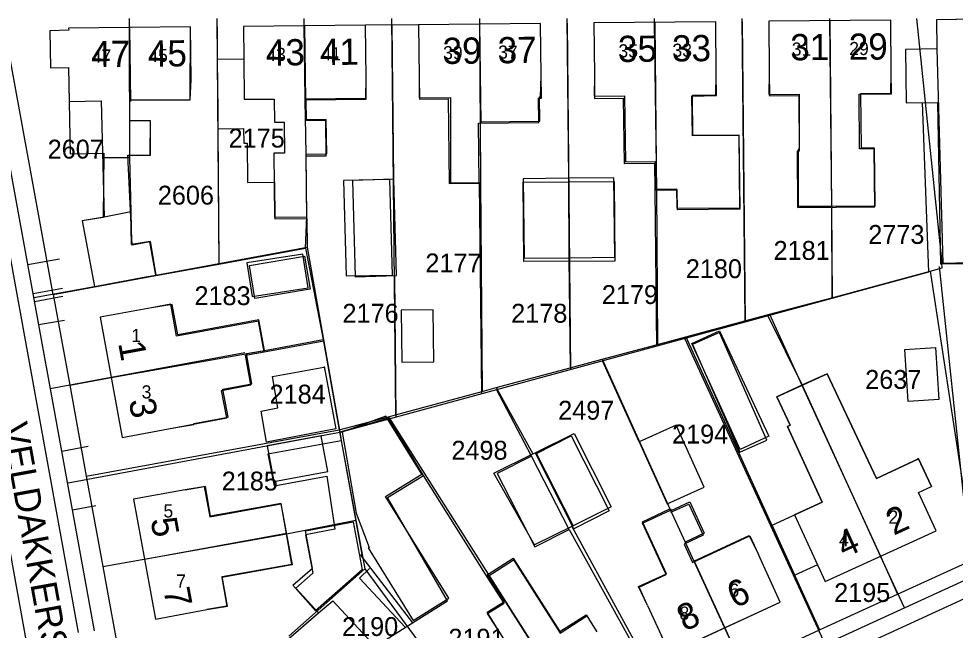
# Model space of a CAD drawing. Extents: x 148816 to 151297, y 399515 to 402500.
# Drawn here: x 149244.9 to 149334.2, y 399941.7 to 400000 of the extents above; entities that cross this region are included whole.
import ezdxf

# ---------------------------------------------------------------- set-up
doc = ezdxf.new("R2010")
doc.units = 0
for name, color, linetype in [('B01 Hoofdgebouw  [D] Norm', 7, 'Continuous'), ('B01 Hoofdgebouw  [T] Norm', 7, 'Continuous'), ('B01 hoofgebouw', 7, 'Continuous'), ('B02 Bijgebouw  [D] Norm', 7, 'Continuous'), ('B07 Tussenmuur  [T] Norm', 7, 'Continuous'), ('G01 perceelsgrens', 7, 'Continuous'), ('T04 Haag heg  [D] Gem', 7, 'Continuous'), ('V00 Kant verharding algemeen  [T] Norm', 7, 'Continuous'), ('Z01 perceelnummer', 7, 'Continuous'), ('Z02 huisnummer', 7, 'Continuous'), ('Z02 Huisnummer  [Tekst] Norm', 7, 'Continuous'), ('Z06 straatnaam', 7, 'Continuous')]:
    doc.layers.add(name, color=color, linetype=linetype)

msp = doc.modelspace()

# ---------------------------------------------------------------- linework, layer by layer
at = {"layer": 'B01 Hoofdgebouw  [D] Norm'}
for q in [(149260.795, 399955.032), (149260.792, 399955.051)]:
    msp.add_line((149260.79, 399955.06), q, dxfattribs=at)
for points in [[(149299.81, 399994.58), (149299.836, 399992.387), (149302.572, 399992.419), (149302.645, 399986.176), (149305.56, 399986.21), (149305.59, 399983.631), (149307.67, 399983.655), (149307.692, 399981.781), (149313.708, 399981.852), (149313.625, 399988.867), (149309.16, 399988.814), (149309.115, 399992.593), (149311.45, 399992.651), (149311.43, 399994.7)], [(149316.49, 399994.75), (149316.511, 399992.641), (149319.293, 399992.669), (149319.346, 399987.365), (149319.137, 399987.363), (149319.189, 399981.973), (149326.554, 399982.044), (149326.501, 399987.584), (149325.091, 399987.571), (149325.043, 399992.794), (149328.13, 399992.833), (149328.11, 399994.85)], [(149338.03, 399994.97), (149338.086, 399991.872), (149336.438, 399991.842), (149336.715, 399976.608), (149332.839, 399976.58), (149332.562, 399992.012)], [(149269.314, 399984.387), (149269.351, 399980.892), (149272.413, 399980.924), (149272.351, 399986.897), (149274.243, 399986.917), (149274.207, 399990.288), (149272.372, 399990.268), (149272.35, 399992.247), (149278.071, 399992.311), (149278.05, 399994.36)], [(149283.12, 399994.39), (149283.145, 399992.315), (149285.883, 399992.348), (149285.98, 399984.273), (149288.844, 399984.307), (149288.776, 399990.021), (149294.517, 399990.089), (149294.489, 399992.398), (149294.776, 399992.401), (149294.75, 399994.53)], [(149263.918, 399989.494), (149266.375, 399989.519), (149266.389, 399988.129), (149266.714, 399988.132), (149266.744, 399984.366), (149269.314, 399984.387)], [(149259.71, 399960.98), (149264.76, 399961.918), (149264.273, 399964.553), (149267.067, 399965.069), (149266.542, 399967.91), (149268.317, 399968.238), (149267.777, 399971.156), (149259.988, 399969.716), (149259.424, 399972.767), (149257.6, 399972.43)], [(149260.79, 399955.06), (149262.624, 399955.395), (149263.157, 399952.483), (149269.934, 399953.723), (149270.995, 399947.926), (149264.29, 399946.699), (149264.786, 399943.989), (149262.88, 399943.64)], [(149304.88, 399944.03), (149304.069, 399945.791), (149306.649, 399946.979), (149304.392, 399951.881), (149307.075, 399953.116), (149307.112, 399952.922), (149308.828, 399953.712), (149310.199, 399950.734), (149308.361, 399949.888), (149309.162, 399948.148), (149314.636, 399950.668), (149315.45, 399948.9)], [(149290.26, 399935.28), (149289.272, 399936.83), (149291.725, 399938.394), (149290.517, 399940.289), (149291.238, 399940.749), (149289.636, 399943.26), (149291.201, 399944.259), (149289.588, 399946.785), (149292.089, 399948.382), (149296.556, 399941.387), (149299.081, 399943.065), (149300.06, 399941.53)]]:
    msp.add_lwpolyline(points, dxfattribs=at)
at = {"layer": 'B01 Hoofdgebouw  [T] Norm'}
for p, q in [((149337.94, 399999.97), (149332.42, 399999.88)), ((149278, 399999.36), (149266.37, 399999.24)), ((149266.37, 399999.24), (149266.402, 399996.12)), ((149278.05, 399994.36), (149278, 399999.36)), ((149294.69, 399999.53), (149283.06, 399999.39)), ((149283.06, 399999.39), (149283.12, 399994.39)), ((149294.75, 399994.53), (149294.69, 399999.53)), ((149311.38, 399999.7), (149299.75, 399999.58)), ((149299.75, 399999.58), (149299.81, 399994.58)), ((149311.43, 399994.7), (149311.38, 399999.7)), ((149328.06, 399999.85), (149316.44, 399999.75)), ((149316.44, 399999.75), (149316.49, 399994.75)), ((149328.11, 399994.85), (149328.06, 399999.85)), ((149332.42, 399999.88), (149332.47, 399997.101)), ((149257.6, 399972.43), (149252.68, 399971.52)), ((149252.68, 399971.52), (149254.79, 399960.07)), ((149254.79, 399960.07), (149259.71, 399960.98)), ((149331.94, 399955.38), (149330.69, 399958.08)), ((149330.72, 399954.82), (149331.94, 399955.38)), ((149260.79, 399955.06), (149255.87, 399954.16)), ((149332.39, 399951.16), (149330.72, 399954.82)), ((149255.87, 399954.16), (149257.96, 399942.74)), ((149321.82, 399946.33), (149332.39, 399951.16)), ((149317.54, 399944.36), (149315.45, 399948.9)), ((149321.093, 399947.922), (149321.82, 399946.33)), ((149304.88, 399944.03), (149306.97, 399939.49)), ((149306.97, 399939.49), (149317.54, 399944.36)), ((149257.96, 399942.74), (149262.88, 399943.64))]:
    msp.add_line(p, q, dxfattribs=at)
msp.add_lwpolyline([(149261.32, 399999.2), (149249.69, 399999.09), (149249.71, 399998.91), (149247.9, 399998.83), (149247.97, 399995.31), (149249.69, 399995.34), (149249.842, 399987.111), (149253.041, 399987.17), (149252.974, 399981.041), (149250.98, 399980.72), (149252.14, 399974.46), (149258.009, 399975.545), (149257.424, 399978.717), (149255.736, 399978.406), (149255.328, 399986.962), (149257.46, 399986.979), (149257.49, 399990.26), (149255.54, 399990.26), (149255.54, 399992.25), (149261.27, 399992.26)], close=True, dxfattribs=at)
for points in [[(149332.47, 399997.101), (149329.471, 399997.052), (149329.553, 399991.962), (149332.562, 399992.011)], [(149266.402, 399996.12), (149263.852, 399996.094), (149263.918, 399989.494)], [(149321.093, 399947.922), (149318.928, 399946.933), (149316.754, 399951.69), (149321.53, 399953.89), (149318.22, 399961.11), (149318.48, 399961.22), (149317.22, 399963.94), (149322, 399966.14), (149326.7, 399956.15), (149330.7, 399958.03), (149331.94, 399955.38)]]:
    msp.add_lwpolyline(points, dxfattribs=at)
at = {"layer": 'B01 hoofgebouw'}
for points in [[(149338.03, 399994.971), (149337.94, 399999.971), (149332.42, 399999.88), (149332.47, 399997.101)], [(149261.36, 399994.2), (149261.32, 399999.2), (149249.69, 399999.09), (149249.71, 399998.91), (149247.9, 399998.83), (149247.97, 399995.31), (149249.69, 399995.34), (149249.75, 399992.1), (149252.78, 399992.15), (149253.09, 399981.06), (149250.98, 399980.72), (149252.14, 399974.46), (149257.06, 399975.37)], [(149278.05, 399994.36), (149278, 399999.36), (149266.37, 399999.241), (149266.402, 399996.12)], [(149294.75, 399994.53), (149294.69, 399999.53), (149283.06, 399999.39), (149283.12, 399994.39)], [(149311.43, 399994.7), (149311.38, 399999.7), (149299.75, 399999.58), (149299.81, 399994.58)], [(149328.11, 399994.85), (149328.06, 399999.85), (149316.44, 399999.75), (149316.49, 399994.75)], [(149332.47, 399997.101), (149333.02, 399976.68), (149336.91, 399976.77), (149336.48, 399991.96), (149338.06, 399992)], [(149266.402, 399996.12), (149263.852, 399996.094), (149263.902, 399991.094)], [(149266.402, 399996.12), (149266.42, 399992.3), (149269.3, 399992.33), (149269.33, 399990.12), (149270.25, 399990.13), (149270.28, 399987.17), (149269.25, 399987.16), (149269.32, 399981.06), (149272.4, 399981.1), (149272.33, 399987.06), (149274.29, 399987.09), (149274.25, 399990.37), (149272.28, 399990.35), (149272.25, 399992.34), (149278.02, 399992.41)], [(149313.68, 399981.94), (149313.63, 399988.89), (149309.2, 399988.85), (149309.17, 399992.7), (149311.38, 399992.72), (149311.43, 399994.7)], [(149316.49, 399994.75), (149316.45, 399992.77), (149319.34, 399992.78), (149319.35, 399987.51), (149319.23, 399987.51), (149319.25, 399982.11), (149322.43, 399982.12), (149326.59, 399982.16), (149326.53, 399987.65), (149325.28, 399987.64), (149325.22, 399992.86), (149328.09, 399992.89)], [(149328.09, 399992.89), (149328.11, 399994.85)], [(149261.27, 399992.26), (149261.36, 399994.2)], [(149278.02, 399992.41), (149278.05, 399994.36)], [(149283.12, 399994.39), (149283.1, 399992.45), (149286.09, 399992.46), (149286.11, 399984.35), (149288.95, 399984.37), (149289, 399984.37), (149288.95, 399990.16), (149294.61, 399990.21), (149294.59, 399992.54), (149294.69, 399992.55)], [(149294.69, 399992.55), (149294.75, 399994.53)], [(149299.81, 399994.58), (149299.79, 399992.59), (149302.69, 399992.63), (149302.77, 399986.34), (149305.6, 399986.38), (149305.64, 399983.75), (149305.74, 399983.75), (149307.64, 399983.77), (149307.66, 399981.91), (149313.68, 399981.94)], [(149252.93, 399986.75), (149255.49, 399986.76), (149255.49, 399986.98), (149257.49, 399986.98), (149257.49, 399990.26), (149255.54, 399990.26), (149255.54, 399992.25), (149261.27, 399992.26)], [(149301.77, 399977.25), (149301.67, 399984.82), (149297.34, 399984.77), (149293.02, 399984.71), (149293.11, 399977.14), (149297.37, 399977.19), (149297.44, 399977.19), (149301.77, 399977.25)], [(149280.56, 399975.55), (149280.3, 399984.67), (149275.9, 399984.55), (149276.16, 399975.46), (149280.56, 399975.55)], [(149257.99, 399975.52), (149257.47, 399978.74), (149255.69, 399978.46), (149255.62, 399981.57), (149253.09, 399981.06)], [(149272.53, 399974.34), (149272.02, 399977.55), (149266.69, 399976.72), (149267.2, 399973.5), (149272.53, 399974.34)], [(149257.06, 399975.37), (149257.99, 399975.52)], [(149257.6, 399972.43), (149252.68, 399971.52), (149254.79, 399960.07), (149259.71, 399960.98)], [(149268.35, 399968.36), (149267.81, 399971.26), (149260.09, 399969.85), (149259.57, 399972.73), (149257.6, 399972.43)], [(149316.43, 399960.19), (149313.7, 399958.91), (149309.09, 399969.01), (149311.74, 399970.22), (149316.43, 399960.19)], [(149259.71, 399960.98), (149261.64, 399961.29), (149261.62, 399961.39), (149264.89, 399961.98), (149264.4, 399964.67), (149267.16, 399965.17), (149266.64, 399968.06), (149268.35, 399968.36)], [(149330.7, 399958.03), (149326.7, 399956.15), (149322, 399966.14), (149319.58, 399965.03), (149317.22, 399963.94), (149318.48, 399961.22), (149318.22, 399961.11), (149321.53, 399953.89), (149318.9, 399952.69), (149321.093, 399947.922)], [(149285.93, 399944.73), (149279.9, 399954.42), (149283.36, 399956.57), (149279.92, 399962.1), (149275.76, 399960.57), (149277.11, 399952.85), (149278.34, 399949.58), (149278.25, 399949.52), (149282.54, 399942.62), (149285.93, 399944.73)], [(149274.39, 399956.81), (149273.77, 399960.2), (149268.62, 399959.27), (149269.24, 399955.87), (149274.39, 399956.81)], [(149301.42, 399953.43), (149297.78, 399951.64), (149297.67, 399951.58), (149294.09, 399949.81), (149290.24, 399956.66), (149293.95, 399958.5), (149294.23, 399958.63), (149297.87, 399960.44), (149301.42, 399953.43)], [(149321.093, 399947.922), (149321.82, 399946.33), (149332.39, 399951.16), (149330.72, 399954.82), (149331.94, 399955.38), (149330.69, 399958.08)], [(149270.96, 399947.98), (149270.45, 399950.86), (149269.94, 399953.75), (149263.23, 399952.56), (149262.73, 399955.39), (149260.79, 399955.06)], [(149260.79, 399955.06), (149255.87, 399954.16), (149257.96, 399942.74), (149262.88, 399943.64)], [(149304.88, 399944.031), (149304.02, 399945.84), (149306.68, 399947.06), (149304.4, 399952.03), (149307.02, 399953.24), (149307.06, 399953.26), (149307.13, 399953.11), (149308.9, 399953.93), (149310.28, 399950.93), (149308.46, 399950.09), (149309.3, 399948.28), (149314.58, 399950.7), (149315.45, 399948.9)], [(149277.68, 399947.43), (149273.21, 399943.53), (149271.07, 399945.98), (149272.95, 399947.61), (149272.27, 399951.16), (149276.81, 399952.03), (149277.68, 399947.43)], [(149321.093, 399947.922), (149318.928, 399946.933), (149316.85, 399951.481)], [(149290.26, 399935.281), (149289.21, 399936.91), (149291.74, 399938.52), (149290.53, 399940.43), (149291.19, 399940.85), (149289.58, 399943.39), (149291.23, 399944.43), (149289.61, 399946.98), (149289.68, 399947.03), (149292.07, 399948.55), (149296.51, 399941.56), (149299.02, 399943.15), (149300.06, 399941.531)], [(149304.88, 399944.031), (149306.97, 399939.49), (149317.54, 399944.36), (149315.45, 399948.9)], [(149262.88, 399943.64), (149264.82, 399943.96), (149264.32, 399946.8), (149270.96, 399947.98)]]:
    msp.add_lwpolyline(points, dxfattribs=at)
at = {"layer": 'B02 Bijgebouw  [D] Norm'}
for points in [[(149276.748, 399984.575), (149277.01, 399975.381), (149280.944, 399975.493), (149280.682, 399984.687)], [(149293.025, 399984.405), (149301.698, 399984.464), (149301.75, 399976.884), (149293.077, 399976.825)], [(149266.923, 399976.447), (149272.186, 399977.34), (149272.719, 399974.197), (149267.456, 399973.304)], [(149281.384, 399972.202), (149281.448, 399967.246), (149284.494, 399967.286), (149284.43, 399972.242)], [(149309.152, 399968.918), (149313.667, 399958.668), (149316.266, 399959.813), (149311.751, 399970.063)], [(149332.348, 399968.635), (149332.667, 399963.673), (149329.72, 399963.484), (149329.401, 399968.446)], [(149304.081, 399959.629), (149306.753, 399953.721), (149310.292, 399955.322), (149307.62, 399961.23)], [(149294.225, 399958.49), (149297.59, 399960.199), (149301.214, 399953.061), (149297.849, 399951.352)], [(149290.556, 399956.617), (149294.13, 399949.623), (149297.394, 399951.291), (149293.82, 399958.285)]]:
    msp.add_lwpolyline(points, close=True, dxfattribs=at)
for points in [[(149274.059, 399966.81), (149275.156, 399960.87), (149268.547, 399959.603), (149268.037, 399962.573), (149269.638, 399962.89), (149269.128, 399965.86), (149274.033, 399966.759)], [(149268.691, 399958.487), (149275.681, 399959.776), (149277.654, 399948.886), (149277.501, 399948.836), (149282.478, 399942.384), (149285.819, 399944.487), (149280.081, 399954.342), (149283.524, 399956.444), (149280.215, 399961.895), (149275.56, 399960.562)], [(149275.56, 399960.562), (149275.681, 399959.776)], [(149268.691, 399958.487), (149269.277, 399955.441), (149274.31, 399956.364), (149275.058, 399951.314), (149272.262, 399950.778), (149272.971, 399947.123), (149271.361, 399945.69), (149273.526, 399943.341), (149274.88, 399944.497), (149278.908, 399940.131), (149282.478, 399942.384)], [(149278.38, 399947.562), (149277.409, 399946.632), (149281.764, 399941.959)]]:
    msp.add_lwpolyline(points, dxfattribs=at)
at = {"layer": 'B07 Tussenmuur  [T] Norm'}
for p, q in [((149255.505, 399999.145), (149255.572, 399992.097)), ((149272.185, 399999.3), (149272.258, 399992.246)), ((149288.875, 399999.46), (149288.989, 399990.024)), ((149305.565, 399999.64), (149305.704, 399986.211)), ((149322.25, 399999.8), (149322.403, 399982.008)), ((149253.735, 399965.795), (149266.498, 399968.147)), ((149327.105, 399948.745), (149319.697, 399964.956)), ((149256.915, 399948.45), (149270.446, 399950.926)), ((149312.255, 399941.925), (149309.348, 399948.234)), ((149297.85, 399934.185), (149291.36, 399944.361))]:
    msp.add_line(p, q, dxfattribs=at)
at = {"layer": 'G01 perceelsgrens'}
for points in [[(149248.22, 399973.7), (149243.408, 400000)], [(149255.45, 400000), (149255.46, 399999.18), (149255.49, 399986.76), (149255.62, 399981.57), (149255.69, 399978.46), (149257.47, 399978.74), (149257.99, 399975.52), (149258, 399975.49)], [(149263.814, 400000), (149264, 399976.59)], [(149272.28, 399978.1), (149272.4, 399981.1), (149272.33, 399987.06), (149272.25, 399992.34), (149272.13, 399999.32), (149272.13, 400000)], [(149280.474, 400000), (149280.85, 399962.22)], [(149288.854, 400000), (149288.86, 399999.49), (149288.95, 399984.37), (149289.12, 399964.45)], [(149297.194, 400000), (149297.34, 399984.77), (149297.37, 399977.19), (149297.49, 399966.7)], [(149305.507, 400000), (149305.51, 399999.65), (149305.74, 399983.75), (149305.83, 399968.92)], [(149313.859, 400000), (149314.16, 399971.17)], [(149322.229, 400000), (149322.23, 399999.83), (149322.43, 399982.12), (149322.46, 399973.37)], [(149330.517, 400000), (149332.93, 399976.68)], [(149264, 399976.59), (149272.28, 399978.1)], [(149272.28, 399978.1), (149273.95, 399969.4)], [(149332.93, 399976.68), (149336.91, 399976.77), (149346.12, 399976.96)], [(149258, 399975.49), (149264, 399976.59)], [(149322.46, 399973.37), (149331.83, 399975.91)], [(149331.83, 399975.91), (149332.96, 399976.24), (149332.93, 399976.68)], [(149331.83, 399975.91), (149336.03, 399948.46)], [(149248.22, 399973.7), (149258, 399975.49)], [(149248.22, 399973.7), (149249.81, 399965.05)], [(149316.52, 399971.81), (149322.46, 399973.37)], [(149314.16, 399971.17), (149316.52, 399971.81)], [(149316.52, 399971.81), (149319.58, 399965.03), (149327.1, 399948.73), (149328.72, 399945.13)], [(149308.53, 399969.65), (149314.16, 399971.17)], [(149305.83, 399968.92), (149308.53, 399969.65)], [(149308.53, 399969.65), (149321.28, 399941.73)], [(149249.81, 399965.05), (149253.73, 399965.78), (149268.35, 399968.36), (149273.95, 399969.4)], [(149273.95, 399969.4), (149275.48, 399960.8)], [(149300.56, 399967.54), (149305.83, 399968.92)], [(149297.49, 399966.7), (149300.56, 399967.54)], [(149300.56, 399967.54), (149307.02, 399953.24), (149308.46, 399950.09), (149309.3, 399948.28), (149312.22, 399941.91), (149313.9, 399938.29)], [(149290.46, 399964.82), (149297.49, 399966.7)], [(149249.81, 399965.05), (149251.37, 399956.37)], [(149280.85, 399962.22), (149289.12, 399964.45)], [(149289.12, 399964.45), (149290.46, 399964.82)], [(149290.46, 399964.82), (149293.95, 399958.5), (149294.23, 399958.63), (149297.78, 399951.64), (149297.67, 399951.58), (149306.74, 399934.91)], [(149275.48, 399960.8), (149280.18, 399962.03)], [(149280.18, 399962.03), (149280.85, 399962.22)], [(149280.18, 399962.03), (149289.68, 399947.03), (149299.88, 399930.96)], [(149251.37, 399956.37), (149275.48, 399960.8)], [(149275.48, 399960.8), (149277.06, 399952.17)], [(149251.37, 399956.37), (149252.94, 399947.74)], [(149252.94, 399947.74), (149270.45, 399950.86), (149277.06, 399952.17)], [(149277.06, 399952.17), (149277.94, 399947.54)], [(149328.72, 399945.13), (149336.03, 399948.46)], [(149252.94, 399947.74), (149256.45, 399928.57)], [(149270.69, 399941.11), (149277.94, 399947.54)], [(149277.94, 399947.54), (149293.37, 399926.57)], [(149321.28, 399941.73), (149328.72, 399945.13)], [(149313.9, 399938.29), (149321.28, 399941.73)]]:
    msp.add_lwpolyline(points, dxfattribs=at)
at = {"layer": 'T04 Haag heg  [D] Gem'}
for p, q in [((149263.845, 399999.22), (149263.852, 399996.094)), ((149283.06, 399999.39), (149278, 399999.36)), ((149280.682, 399984.687), (149280.53, 399999.375)), ((149297.22, 399999.555), (149297.546, 399966.528)), ((149313.91, 399999.725), (149314.194, 399971.059)), ((149263.918, 399989.494), (149264.024, 399976.657)), ((149288.844, 399984.307), (149289.052, 399964.216)), ((149305.59, 399983.631), (149305.744, 399968.759)), ((149322.403, 399982.008), (149322.493, 399973.317)), ((149272.413, 399980.924), (149272.441, 399978.214)), ((149258.009, 399975.545), (149272.441, 399978.214)), ((149272.441, 399978.214), (149275.56, 399960.562)), ((149332.686, 399976.363), (149335.802, 399946.764)), ((149280.916, 399962.002), (149280.777, 399975.459)), ((149246.365, 399973.392), (149252.14, 399974.46)), ((149319.697, 399964.956), (149316.381, 399971.624)), ((149268.317, 399968.238), (149274.02, 399969.276)), ((149321.816, 399940.35), (149308.446, 399969.506)), ((149304.081, 399959.629), (149300.586, 399967.363)), ((149247.94, 399964.74), (149253.735, 399965.795)), ((149293.82, 399958.285), (149290.489, 399964.628)), ((149289.588, 399946.785), (149283.524, 399956.444)), ((149297.394, 399951.291), (149307.228, 399933.54)), ((149329.367, 399943.813), (149327.105, 399948.745)), ((149257.34, 399929.39), (149273.526, 399943.341)), ((149314.513, 399937.001), (149312.255, 399941.925))]:
    msp.add_line(p, q, dxfattribs=at)
msp.add_lwpolyline([(149331.074, 399991.987), (149331.666, 399975.814), (149275.534, 399960.537), (149249.634, 399955.696)], dxfattribs=at)
at = {"layer": 'V00 Kant verharding algemeen  [T] Norm'}
for p, q in [((149234.85, 400000), (149245.68, 399940.42)), ((149239.96, 400000), (149250.61, 399941.45)), ((149252.15, 399941.62), (149241.52, 400000)), ((149381.98, 399967.94), (149310.39, 399935.11)), ((149310.91, 399933.61), (149382.57, 399966.46))]:
    msp.add_line(p, q, dxfattribs=at)
for points in [[(149245.791, 399976.543), (149248.811, 399977.076)], [(149246.296, 399973.772), (149249.101, 399974.298)], [(149249.149, 399973.502), (149246.437, 399972.995)], [(149246.831, 399970.83), (149249.286, 399971.235)], [(149249.028, 399958.764), (149251.553, 399959.217)], [(149252.279, 399953.53), (149250.056, 399953.12)]]:
    msp.add_lwpolyline(points, dxfattribs=at)

# ---------------------------------------------------------------- texts
at = {"layer": 'Z01 perceelnummer'}
for s, p in [('2175', (149264.94, 399987.701)), ('2607', (149247.692, 399986.65)), ('2606', (149258.192, 399982.262)), ('2773', (149325.926, 399978.515)), ('2181', (149316.895, 399976.992)), ('2177', (149283.701, 399975.8)), ('2180', (149308.528, 399975.249)), ('2183', (149261.685, 399972.675)), ('2179', (149300.523, 399972.785)), ('2176', (149275.795, 399971.002)), ('2178', (149291.881, 399971.002)), ('2637', (149325.632, 399964.69)), ('2184', (149268.846, 399963.288)), ('2497', (149296.361, 399961.755)), ('2194', (149307.219, 399959.481)), ('2498', (149286.182, 399957.939)), ('2185', (149264.282, 399955.004)), ('2195', (149322.667, 399944.375)), ('2190', (149275.755, 399941.129)), ('2191', (149285.895, 399940.017))]:
    msp.add_text(s, height=1.8, dxfattribs=at).set_placement(p)
at = {"layer": 'Z02 huisnummer'}
for s, rotation, p in [('39', 0.68752, (149285.357, 399995.665)), ('37', 0.68752, (149290.607, 399995.729)), ('35', 0.57294, (149302.073, 399995.853)), ('33', 0.57294, (149307.225, 399995.906)), ('31', 0.45836, (149318.496, 399996.017)), ('29', 0.45836, (149324.075, 399996.065)), ('47', 0.57294, (149251.855, 399995.358)), ('45', 0.57294, (149257.253, 399995.409)), ('43', 0.57294, (149268.505, 399995.511)), ('41', 0.57294, (149273.656, 399995.563)), ('1', 280.43302, (149254.403, 399969.059)), ('3', 280.43302, (149255.412, 399963.583)), ('2', 24.591, (149328.342, 399950.683)), ('5', 280.36632, (149257.491, 399952.237)), ('4', 24.591, (149323.629, 399948.529)), ('6', 24.77114, (149313.202, 399943.736)), ('7', 280.36632, (149258.715, 399945.556)), ('8', 24.77114, (149308.422, 399941.533))]:
    msp.add_text(s, height=2.5, rotation=rotation, dxfattribs=at).set_placement(p)
at = {"layer": 'Z02 Huisnummer  [Tekst] Norm'}
for s, p in [('41', (149273.79, 399996.02)), ('39', (149285.39, 399996.12)), ('37', (149290.64, 399996.18)), ('35', (149302.11, 399996.3)), ('33', (149307.26, 399996.36)), ('31', (149318.63, 399996.47)), ('29', (149324.11, 399996.52)), ('47', (149251.89, 399995.81)), ('45', (149257.29, 399995.86)), ('43', (149268.54, 399995.96)), ('1', (149255.66, 399969.16)), ('3', (149256.65, 399963.78)), ('5', (149258.73, 399952.43)), ('2', (149327.85, 399951.84)), ('4', (149323.14, 399949.68)), ('7', (149259.95, 399945.75)), ('6', (149312.69, 399944.88)), ('8', (149307.93, 399942.68))]:
    msp.add_text(s, height=1.25, dxfattribs=at).set_placement(p)
at = {"layer": 'Z06 straatnaam'}
msp.add_text('VELDAKKERSTRAAT', height=2.5, rotation=280.30997, dxfattribs=at).set_placement((149243.263, 399961.248))

doc.saveas('drawing.dxf')
